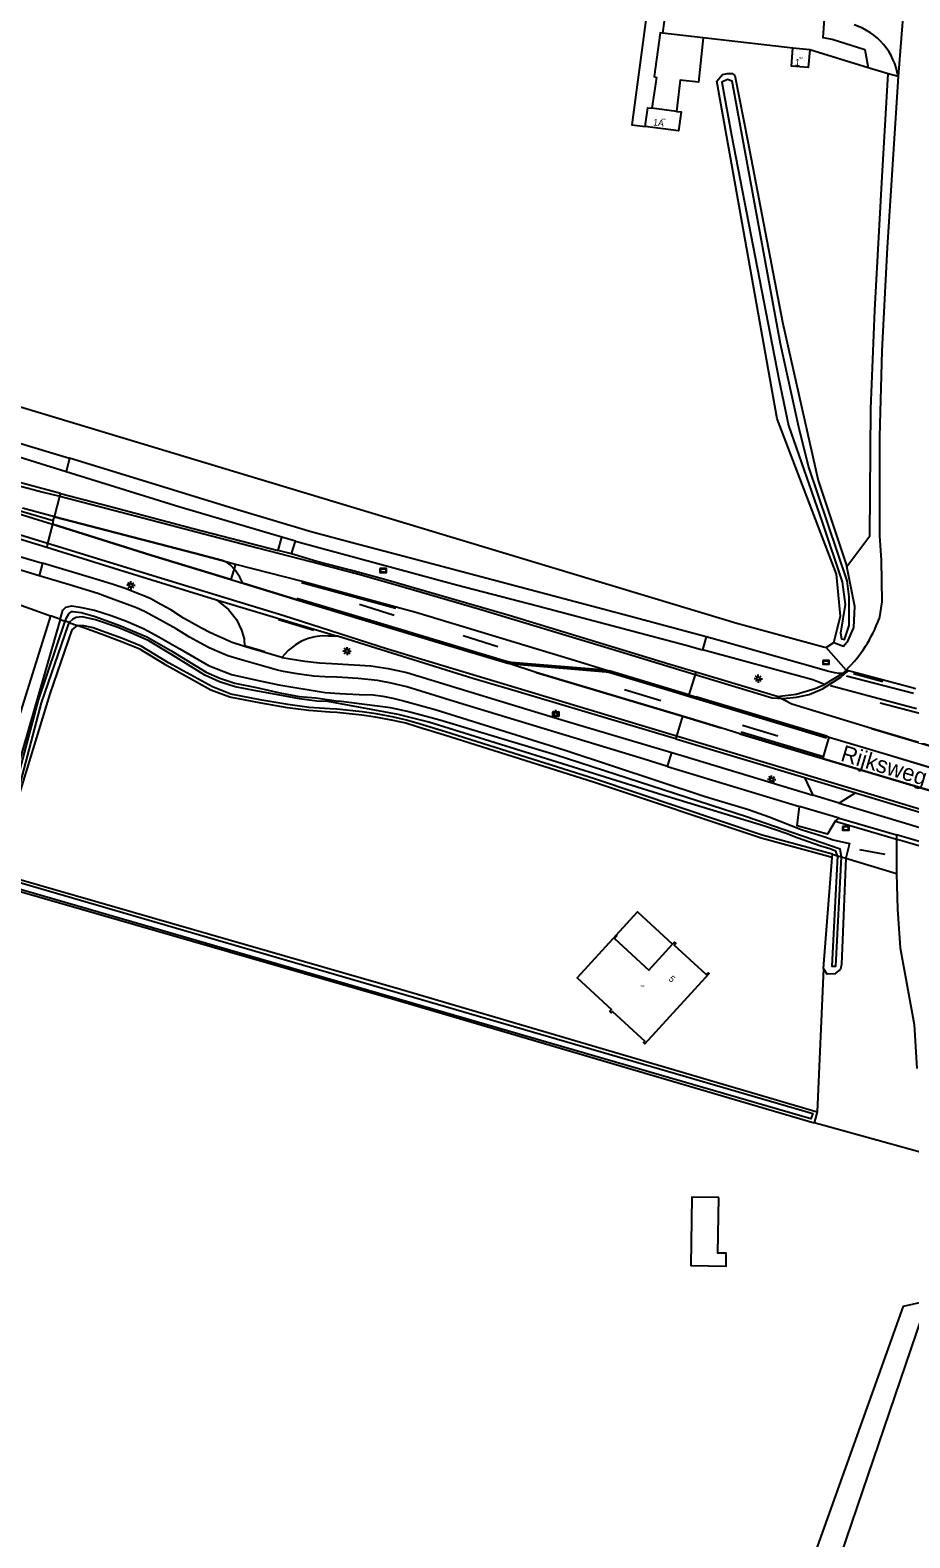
# Model space of a CAD drawing. Extents: x 125000 to 129004, y 397500 to 399008.
# Drawn here: x 125562.8 to 125696.3, y 397858.8 to 398087.5 of the extents above; entities that cross this region are included whole.
import ezdxf

# ---------------------------------------------------------------- set-up
doc = ezdxf.new("R2010")
doc.units = 0
for name, color, linetype in [('gg-afsc-lijn draadraster', 7, 'Continuous'), ('gg-afsc-muur', 7, 'Continuous'), ('gg-anno-huisnummerreeks BGT', 7, 'Continuous'), ('gg-anno-openbare ruimte label', 7, 'Continuous'), ('gg-bbg-luifel en loopbrug', 7, 'Continuous'), ('gg-bbg-overig bouwwerk', 7, 'Continuous'), ('gt-symb-lichtmast', 7, 'Continuous'), ('gt-symb-verkeersbord', 7, 'Continuous'), ('gx-grn-maaiveld', 7, 'Continuous'), ('gx-knt-lijn weginrichtingselement', 7, 'Continuous'), ('kenmerkpunt-x pandkandidaat', 7, 'Continuous')]:
    doc.layers.add(name, color=color, linetype=linetype)

# ---------------------------------------------------------------- blocks, each defined once
blk = doc.blocks.new('gt0-VBORD')
at = {"layer": 'gt-symb-verkeersbord'}
blk.add_lwpolyline([(-0.5, 0.29), (-0.5, -0.29), (0.5, -0.29), (0.5, 0.29), (-0.5, 0.29)], dxfattribs=at)
blk.add_lwpolyline([(-0.42, -0.21), (0.42, -0.21), (0.42, 0.21), (-0.42, 0.21)], close=True, dxfattribs=at)
blk = doc.blocks.new('gt0-LMAST')
at = {"layer": 'gt-symb-lichtmast'}
for p, q in [((-0.18, 0.17), (-0.45, 0.44)), ((-0.01, 0.25), (-0.01, 0.62)), ((0.17, 0.17), (0.44, 0.44)), ((-0.26, 0), (-0.63, 0)), ((-0.18, -0.18), (-0.45, -0.45)), ((-0.01, -0.25), (-0.01, -0.63)), ((0.44, -0.45), (0.17, -0.18)), ((0.24, 0), (0.62, 0))]:
    blk.add_line(p, q, dxfattribs=at)
blk.add_circle((-0.01, 0), 0.25, dxfattribs=at)

msp = doc.modelspace()

# ---------------------------------------------------------------- linework, layer by layer
at = {"layer": 'gg-afsc-lijn draadraster'}
msp.add_line((125688.66, 397963.19), (125692.52, 397962.51), dxfattribs=at)
at = {"layer": 'gg-afsc-muur'}
msp.add_line((125664.95, 398086.35), (125658.76, 398087.07), dxfattribs=at)
for points in [[(125658.76, 398087.07), (125658.4, 398087.11), (125657.52, 398080.49), (125657.85, 398080.36), (125657.15, 398075.67)], [(125664.95, 398086.35), (125664.22, 398079.61), (125661.44, 398079.92), (125660.87, 398075.2)], [(125690.36, 398030.05), (125690.96, 398045.04), (125692.11, 398065.32), (125692.98, 398080.9), (125689.98, 398081.82), (125681.11, 398084.54)]]:
    msp.add_lwpolyline(points, dxfattribs=at)
at = {"layer": 'gg-bbg-luifel en loopbrug'}
for points in [[(125651.74, 397950.2), (125654.97, 397953.73), (125660.3, 397948.85)], [(125651.74, 397950.2), (125651.85, 397950.1), (125651.47, 397949.68), (125656.68, 397944.9), (125660.3, 397948.85)]]:
    msp.add_lwpolyline(points, dxfattribs=at)
at = {"layer": 'gg-bbg-overig bouwwerk'}
msp.add_lwpolyline([(125667.29, 397910.4), (125663.23, 397910.47), (125663.06, 397900.07), (125668.41, 397899.99), (125668.44, 397901.94), (125667.15, 397901.96), (125667.29, 397910.4)], dxfattribs=at)
at = {"layer": 'gx-grn-maaiveld'}
for p, q in [((125696.17, 398101.4), (125694.51, 398080.48)), ((125664.95, 398086.35), (125658.76, 398087.07)), ((125678.56, 398084.77), (125664.95, 398086.35)), ((125681.11, 398084.54), (125678.56, 398084.77)), ((125689.98, 398081.82), (125681.11, 398084.54)), ((125692.98, 398080.9), (125689.98, 398081.82)), ((125694.51, 398080.48), (125692.98, 398080.9)), ((125660.87, 398075.2), (125657.15, 398075.67)), ((125568.81, 398022.57), (125568.28, 398020.51)), ((125566.33, 398013.1), (125566.5, 398013.68)), ((125566.33, 398013.1), (125566.2, 398012.55)), ((125600.47, 398008.59), (125601.02, 398010.58)), ((125603.09, 398009.98), (125601.02, 398010.58)), ((125602.49, 398008.04), (125603.09, 398009.98)), ((125564.68, 398006.64), (125564.19, 398004.74)), ((125602.49, 398008.04), (125600.47, 398008.59)), ((125593.97, 398006.52), (125593.26, 398004.17)), ((125591.11, 398001.08), (125609.44, 397995.55)), ((125567.39, 397998.11), (125568.14, 397997.84)), ((125568.74, 397997.62), (125568.14, 397997.84)), ((125568.74, 397997.62), (125569.97, 397997.18)), ((125665.41, 397995.46), (125664.83, 397993.52)), ((125601.03, 397992.35), (125595.37, 397994.02)), ((125683.59, 397993.83), (125684.78, 397994.6)), ((125686.62, 397990.43), (125683.59, 397993.83)), ((125600.35, 397990.4), (125594.69, 397992.02)), ((125676.15, 397986.41), (125663.81, 397990.11)), ((125686.17, 397989.94), (125683.34, 397988.22)), ((125686.62, 397990.43), (125686.17, 397989.94)), ((125660.78, 397979.97), (125680.3, 397974.12)), ((125659.53, 397975.81), (125660.16, 397977.91)), ((125708.71, 397969.33), (125683.17, 397976.98)), ((125659.53, 397975.81), (125679.54, 397969.73)), ((125680.3, 397974.12), (125681.58, 397971.45)), ((125680.3, 397974.12), (125688.04, 397971.82)), ((125685.57, 397970.24), (125681.58, 397971.45)), ((125688.04, 397971.82), (125685.57, 397970.24)), ((125685.57, 397970.24), (125709.34, 397963.05)), ((125688.04, 397971.82), (125709.92, 397965.2)), ((125685.59, 397967.96), (125679.54, 397969.73)), ((125684.97, 397967.5), (125685.59, 397967.96)), ((125685.59, 397967.96), (125694.29, 397965.42)), ((125694.29, 397965.42), (125694.29, 397964.79)), ((125694.29, 397964.79), (125694.29, 397959.55)), ((125683.18, 397945.15), (125684.51, 397961.98)), ((125684.51, 397961.98), (125684.55, 397962.49)), ((125684.55, 397962.49), (125685.32, 397962.26)), ((125685.32, 397962.26), (125685.94, 397962.07)), ((125685.94, 397962.07), (125686.56, 397961.88)), ((125686.56, 397961.88), (125694.29, 397959.55)), ((125683.18, 397945.15), (125682.25, 397923.39)), ((125682.25, 397923.39), (125681.76, 397921.71)), ((125697.87, 397917.26), (125681.76, 397921.71))]:
    msp.add_line(p, q, dxfattribs=at)
for points in [[(125220.62, 398132.94), (125279.71, 398115.27), (125440.73, 398066.77), (125670.03, 397997.53), (125683.21, 397993.93), (125683.59, 397993.83)], [(125659.51, 398092.16), (125659.03, 398088.89), (125658.76, 398087.07)], [(125656.28, 398089.43), (125654.13, 398073.14), (125656.15, 398072.88)], [(125683.29, 398089.18), (125683.09, 398086.42), (125684.48, 398086.18), (125689.48, 398084.61), (125689.98, 398081.82)], [(125658.76, 398087.07), (125658.4, 398087.11), (125657.52, 398080.49), (125657.85, 398080.36), (125657.15, 398075.67)], [(125664.95, 398086.35), (125664.22, 398079.61), (125661.44, 398079.92), (125660.87, 398075.2)], [(125681.11, 398084.54), (125680.88, 398081.86), (125678.31, 398082.08), (125678.56, 398084.77)], [(125684.78, 397994.6), (125685.77, 397998.63), (125685.17, 398004.97), (125676.15, 398028.55), (125668.74, 398070.19), (125667.03, 398079.77), (125667.89, 398080.78), (125668.61, 398080.93), (125669.33, 398080.93), (125669.76, 398080.64), (125671.69, 398070.62), (125676.96, 398043.23), (125682.38, 398019.21), (125686.75, 398006.12)], [(125676.42, 398034.59), (125677.89, 398027.54), (125682.98, 398012.88), (125686.04, 398003.82), (125686.49, 398000.36), (125685.78, 397996.04), (125685.93, 397995.18), (125686.36, 397995.04), (125687.07, 397997.2), (125687.06, 398001.52), (125686.76, 398003.96), (125680.93, 398021.36), (125679.47, 398027.26), (125676.69, 398039.92), (125669.34, 398079.78), (125668.61, 398080.06), (125667.75, 398079.63), (125669.22, 398071.57), (125676.42, 398034.59)], [(125686.75, 398006.12), (125690.24, 398010.77), (125690.36, 398030.05), (125690.96, 398045.04), (125692.11, 398065.32), (125692.98, 398080.9)], [(125694.51, 398080.48), (125692.86, 398054.55), (125692.03, 398038.89), (125691.7, 398025.83), (125691.69, 398010.77), (125691.96, 398007.09), (125692.03, 398000.77), (125691.62, 397998.22)], [(125656.15, 398072.88), (125656.52, 398075.75), (125657.15, 398075.67)], [(125660.87, 398075.2), (125661.58, 398075.11), (125661.21, 398072.23), (125656.15, 398072.88)], [(125473.48, 398051.44), (125493.26, 398045.4), (125505.54, 398041.65), (125507.98, 398040.92), (125516.65, 398038.33), (125536.39, 398032.34), (125566.26, 398023.35), (125568.81, 398022.57)], [(125470.59, 398041.85), (125492.19, 398035.33), (125495.76, 398034.24), (125509.48, 398030.08), (125533.01, 398022.93), (125541.93, 398020.26), (125541.99, 398020.24), (125566.33, 398013.1)], [(125469.54, 398038.36), (125477.74, 398035.87), (125496.68, 398030.19), (125506.75, 398027.17), (125528.39, 398020.59), (125533.42, 398019.06), (125540.93, 398016.7), (125559.26, 398010.93), (125565.34, 398009.06)], [(125468.76, 398035.78), (125471.91, 398034.85), (125497.4, 398026.94), (125497.88, 398026.79), (125520.95, 398019.83), (125527.68, 398017.8), (125540.13, 398014.05), (125542.1, 398013.46), (125558.81, 398008.39), (125564.68, 398006.64)], [(125568.28, 398020.51), (125558.88, 398023.43), (125546.05, 398027.21)], [(125567.41, 398017.23), (125549.9, 398021.94), (125545.08, 398023.34)], [(125601.02, 398010.58), (125585.37, 398015.2), (125568.28, 398020.51)], [(125665.41, 397995.46), (125653.89, 397998.56), (125620.33, 398007.46), (125618.43, 398007.96), (125612.63, 398009.48), (125605.62, 398011.36), (125594.26, 398014.75), (125568.81, 398022.57)], [(125564.19, 398004.74), (125549.06, 398009.35), (125526.72, 398015.98)], [(125566.5, 398013.68), (125567.32, 398016.83), (125567.41, 398017.23)], [(125567.41, 398017.23), (125574.81, 398015.28), (125587.54, 398011.9), (125600.47, 398008.59)], [(125566.5, 398013.68), (125587.77, 398008.16), (125591.96, 398007.05), (125593.97, 398006.52)], [(125566.2, 398012.55), (125565.46, 398009.61), (125565.34, 398009.06)], [(125593.26, 398004.17), (125581.16, 398007.85), (125566.2, 398012.55)], [(125565.34, 398009.06), (125576.4, 398005.61), (125591.11, 398001.08)], [(125603.09, 398009.98), (125627.53, 398003.38), (125639.81, 398000.17), (125662.13, 397994.26), (125664.83, 397993.52)], [(125595.37, 397994.02), (125593.33, 397994.68), (125592.36, 397995.13), (125591.3, 397995.57), (125590.1, 397996.12), (125588.84, 397996.79), (125587.47, 397997.53), (125586.1, 397998.31), (125584.19, 397999.55), (125582.65, 398000.38), (125581.12, 398001.22), (125580.05, 398001.67), (125579.03, 398002.11), (125577.38, 398002.74), (125575.26, 398003.46), (125572.8, 398004.23), (125564.68, 398006.64)], [(125663.81, 397990.11), (125659.89, 397991.29), (125635.49, 397998.69), (125616.44, 398004.24), (125611.45, 398005.59), (125606.3, 398006.91), (125602.49, 398008.04)], [(125594.69, 397992.02), (125592.8, 397992.61), (125591.48, 397993.14), (125589.99, 397993.82), (125588.67, 397994.49), (125587.01, 397995.42), (125584.97, 397996.66), (125583.04, 397997.76), (125581.4, 397998.68), (125580.2, 397999.31), (125578.95, 397999.86), (125577.06, 398000.59), (125574.56, 398001.5), (125573.11, 398002.02), (125568.78, 398003.34), (125564.19, 398004.74)], [(125593.97, 398006.52), (125604.08, 398003.92), (125618.35, 398000.01), (125621.32, 397999.19), (125645.54, 397991.88), (125650.47, 397990.38), (125650.68, 397990.32)], [(125684.78, 397994.6), (125686.22, 397994.03), (125686.94, 397994.89), (125687.79, 397996.91), (125687.93, 398000.08), (125686.75, 398006.12)], [(125593.26, 398004.17), (125595.09, 398003.62), (125603.15, 398001.14), (125624.78, 397994.61), (125635.47, 397991.43)], [(125560.71, 398000.53), (125562.83, 397999.76), (125565.92, 397998.64)], [(125567.39, 397998.11), (125567.8, 397999.52), (125568.23, 397999.99), (125569.17, 398000.17), (125570.38, 397999.96), (125572.59, 397999.49), (125575.14, 397998.71), (125577.42, 397997.86), (125580.15, 397996.67), (125582.27, 397995.51), (125585.55, 397993.65), (125589.86, 397991.12), (125593.39, 397989.74), (125597.24, 397988.91), (125600.56, 397988.17), (125607.59, 397987), (125609.79, 397986.89)], [(125591.11, 398001.08), (125592.93, 397999.62), (125594.11, 397998.12), (125594.89, 397996.49), (125595.28, 397995.19), (125595.37, 397994.02)], [(125565.92, 397998.64), (125551.26, 397951.86), (125514.75, 397823.08), (125454.05, 397617.56), (125450.19, 397606.42), (125449.34, 397601.79), (125449.93, 397599.63), (125451.81, 397597.61), (125459.72, 397598.23), (125603.01, 397635.67), (125695.35, 397893.91), (125698.9, 397894.72)], [(125567.39, 397998.11), (125559.38, 397970.4), (125556.71, 397959.85), (125556.35, 397958.24), (125618.52, 397940.33), (125681.76, 397921.71)], [(125568.74, 397997.62), (125568.54, 397997.18), (125564.48, 397985.47), (125557.59, 397959.24), (125681.55, 397923.13), (125681.26, 397922.31), (125556.78, 397958.43), (125564.09, 397985.84), (125568.14, 397997.84)], [(125567.39, 397998.11), (125566.92, 397998.28), (125565.92, 397998.64)], [(125568.14, 397997.84), (125568.35, 397998.35), (125568.69, 397998.98), (125569.1, 397999.29), (125569.34, 397999.32), (125570.57, 397999.15), (125572.7, 397998.53), (125576.42, 397997.2), (125580.52, 397995.46), (125584.15, 397993.39), (125589.54, 397990.1), (125591.62, 397989.18), (125593.87, 397988.46), (125597.15, 397987.77), (125600.73, 397986.96), (125603.65, 397986.42), (125606.18, 397986.22), (125609.59, 397985.72)], [(125685.32, 397962.26), (125685.07, 397962.95), (125684.15, 397963.3), (125682.81, 397963.69), (125679.19, 397964.98), (125677.55, 397965.62), (125675.89, 397966.18), (125674.07, 397966.79), (125658.98, 397971.41), (125639.56, 397977.48), (125623.3, 397982.5), (125618.65, 397983.66), (125616.51, 397984.07), (125608, 397985.64), (125606.34, 397985.73), (125603.68, 397986.04), (125600.72, 397986.61), (125597.09, 397987.3), (125593.93, 397987.87), (125591.53, 397988.64), (125589.33, 397989.63), (125584.26, 397992.78), (125580.82, 397994.84), (125578.48, 397995.92), (125576.03, 397996.94), (125572.76, 397998.04), (125570.71, 397998.51), (125569.79, 397998.38), (125569.29, 397998.13), (125568.74, 397997.62)], [(125569.97, 397997.18), (125569.14, 397996.54), (125565.82, 397986.8), (125560.67, 397969.91), (125558.08, 397959.56), (125619.01, 397942.01), (125682.25, 397923.39)], [(125609.38, 397984.48), (125608.3, 397984.53), (125605.17, 397984.77), (125601.92, 397985.21), (125597.98, 397985.88), (125593.26, 397986.77), (125590.47, 397987.86), (125583.84, 397991.5), (125579.66, 397994.05), (125576.86, 397995.2), (125574.31, 397996.15), (125572.37, 397996.85), (125570.95, 397997.14), (125569.97, 397997.18)], [(125684.51, 397961.98), (125673.74, 397964.9), (125648.3, 397973.43), (125625.67, 397980.55), (125621.7, 397981.77), (125619.81, 397982.35), (125617.92, 397982.78), (125615.23, 397983.28), (125613.16, 397983.59), (125610.75, 397983.83), (125609.34, 397983.98), (125608.27, 397984.04), (125605.12, 397984.27), (125601.85, 397984.72), (125597.89, 397985.39), (125593.12, 397986.29), (125590.26, 397987.4), (125583.6, 397991.06), (125579.45, 397993.59), (125576.68, 397994.73), (125574.14, 397995.68), (125572.24, 397996.36), (125569.97, 397997.18)], [(125609.44, 397995.55), (125608.1, 397995.59), (125607.13, 397995.6), (125606.03, 397995.45), (125605.03, 397995.2), (125604.01, 397994.82), (125603.08, 397994.28), (125601.98, 397993.42), (125601.03, 397992.35)], [(125660.78, 397979.97), (125660.06, 397980.18), (125636.38, 397987.26), (125630.01, 397989.17), (125609.44, 397995.55)], [(125686.17, 397989.94), (125685.57, 397989.9), (125684.93, 397989.99), (125683.8, 397990.24), (125682.25, 397990.69), (125668.12, 397994.73), (125665.41, 397995.46)], [(125683.34, 397988.22), (125681.58, 397988.94), (125664.83, 397993.52)], [(125601.03, 397992.35), (125602.25, 397992.11), (125604.52, 397991.78), (125606.72, 397991.52), (125608.6, 397991.44), (125614.52, 397991.05), (125617.16, 397990.68), (125619.95, 397990.05), (125635.84, 397985.21), (125644.01, 397982.71), (125660.16, 397977.91)], [(125650.68, 397990.32), (125650.61, 397990.09), (125650.23, 397990.17), (125635.94, 397991.37), (125635.47, 397991.43)], [(125661.81, 397983.41), (125639.62, 397990.04), (125635.47, 397991.43)], [(125610.19, 397989.3), (125609.37, 397989.34), (125607.51, 397989.39), (125605.87, 397989.52), (125603.34, 397989.88), (125601.27, 397990.2), (125600.35, 397990.4)], [(125659.53, 397975.81), (125655.98, 397976.89), (125627.83, 397985.46), (125619.97, 397987.88), (125617.6, 397988.45), (125615.5, 397988.84), (125612.59, 397989.17), (125610.19, 397989.3)], [(125662.78, 397986.67), (125651.16, 397990.18), (125650.68, 397990.32)], [(125663.81, 397990.11), (125663.7, 397989.74), (125662.78, 397986.67)], [(125697.18, 397987.57), (125696.92, 397987.64), (125696.85, 397987.66), (125687, 397990.33), (125686.97, 397990.33), (125686.62, 397990.43)], [(125609.79, 397986.89), (125612.73, 397986.73), (125614.88, 397986.65), (125616.34, 397986.47), (125617.83, 397986.16), (125619.48, 397985.76), (125624.26, 397984.46), (125644, 397978.25), (125665.26, 397971.22), (125671.82, 397969.28), (125674.96, 397968.17), (125679.94, 397966.2), (125683.22, 397965.18), (125684.64, 397964.65), (125687.11, 397964.11), (125686.56, 397961.88)], [(125662.78, 397986.67), (125663.83, 397986.35), (125677.17, 397982.3), (125684.07, 397980.24)], [(125676.15, 397986.41), (125679.03, 397986.75), (125681.93, 397987.61), (125683.34, 397988.22)], [(125704.49, 397977.86), (125704.93, 397977.26), (125690.47, 397981.55), (125678.37, 397985.24), (125676.15, 397986.41)], [(125684.55, 397962.49), (125673.88, 397965.38), (125648.45, 397973.91), (125625.82, 397981.03), (125621.85, 397982.25), (125619.94, 397982.83), (125618.02, 397983.27), (125615.32, 397983.77), (125613.22, 397984.08), (125610.8, 397984.33), (125609.38, 397984.48)], [(125685.94, 397962.07), (125685.71, 397963.24), (125671.49, 397968.16), (125642.63, 397977.52), (125624.98, 397982.84), (125620.09, 397984.16), (125617.5, 397984.69), (125609.59, 397985.72)], [(125661.81, 397983.41), (125660.9, 397980.39), (125660.78, 397979.97)], [(125683.17, 397976.98), (125670.52, 397980.77), (125667.61, 397981.68), (125661.81, 397983.41)], [(125683.17, 397976.98), (125683.21, 397977.28), (125684.07, 397980.24)], [(125684.07, 397980.24), (125692.92, 397977.59), (125709.88, 397972.48)], [(125660.16, 397977.91), (125662.05, 397977.35), (125681.58, 397971.45)], [(125684.97, 397967.5), (125683.81, 397965.54), (125679.17, 397966.81), (125679.54, 397969.73)], [(125684.97, 397967.5), (125691.53, 397965.6), (125694.29, 397964.79)], [(125722.74, 397951.22), (125722.18, 397951.18), (125721.7, 397951.26), (125721.33, 397951.39), (125720.59, 397951.88), (125719.54, 397952.58), (125717.15, 397954.71), (125715.06, 397956.65), (125712.95, 397958.68), (125711.9, 397959.54), (125711.08, 397960.03), (125710.18, 397960.52), (125709.13, 397960.97), (125705.38, 397962.14), (125698.41, 397964.22), (125694.29, 397965.42)], [(125694.29, 397964.79), (125695.07, 397964.56), (125704.04, 397961.93), (125708.09, 397960.65), (125709.66, 397960.07), (125710.37, 397959.69), (125711.3, 397959.16)], [(125686.56, 397961.88), (125685.92, 397945.75), (125685.76, 397945.03), (125684.9, 397944.31), (125683.75, 397944.3), (125683.18, 397945.15)], [(125685.32, 397962.26), (125684.45, 397945.52), (125685.08, 397945.52), (125685.94, 397962.07)], [(125694.29, 397959.55), (125694.4, 397954.17), (125694.83, 397948.26), (125696.94, 397936.65), (125697.33, 397929.96)], [(125651.74, 397950.2), (125645.8, 397943.71), (125651.05, 397938.9), (125650.78, 397938.6), (125651, 397938.4), (125651.19, 397938.6), (125656.07, 397934.13), (125655.88, 397933.93), (125656.1, 397933.72), (125665.85, 397944.36), (125665.67, 397944.51), (125665.4, 397944.23), (125660.54, 397948.69), (125660.79, 397948.97), (125660.58, 397949.16), (125660.3, 397948.85)], [(125698.9, 397894.72), (125611.18, 397636.87), (125741.09, 397669.35), (125747.8, 397670.27), (125753.87, 397670.2), (125767.47, 397670.82)]]:
    msp.add_lwpolyline(points, dxfattribs=at)
for centre, radius, start, end in [((125684.84, 398079.02), 9.78, 8.5662, 72.1357), ((125672.58, 398004.93), 20.18, 314.0709, 340.5821)]:
    msp.add_arc(centre, radius, start, end, dxfattribs=at)
at = {"layer": 'gx-knt-lijn weginrichtingselement'}
for p, q in [((125558.04, 398015.09), (125566.2, 398012.55)), ((125566.5, 398013.68), (125561.66, 398015)), ((125587.77, 398008.16), (125566.5, 398013.68)), ((125566.2, 398012.55), (125581.16, 398007.85)), ((125581.16, 398007.85), (125595.09, 398003.62)), ((125591.96, 398007.05), (125587.77, 398008.16)), ((125593.97, 398006.52), (125604.08, 398003.92)), ((125603.15, 398001.14), (125595.09, 398003.62)), ((125618.31, 397999.78), (125604.01, 398003.65)), ((125604.08, 398003.92), (125618.35, 398000.01)), ((125624.78, 397994.61), (125603.15, 398001.14)), ((125618.04, 397998.73), (125612.77, 398000.4)), ((125600.5, 397998.09), (125605.86, 397996.5)), ((125621.32, 397999.19), (125645.54, 397991.88)), ((125633.78, 397993.97), (125628.54, 397995.6)), ((125598.43, 397993.19), (125595.52, 397994.05)), ((125635.47, 397991.43), (125624.78, 397994.61)), ((125635.94, 397991.37), (125635.47, 397991.43)), ((125639.62, 397990.04), (125661.81, 397983.41)), ((125650.47, 397990.38), (125650.68, 397990.32)), ((125650.68, 397990.32), (125651.16, 397990.18)), ((125651.16, 397990.18), (125662.78, 397986.67)), ((125686.67, 397989.57), (125696.83, 397986.9)), ((125692.2, 397988.66), (125687.73, 397989.83)), ((125652.99, 397987.49), (125658.5, 397985.8)), ((125662.78, 397986.67), (125663.83, 397986.35)), ((125683.68, 397980.38), (125663.83, 397986.35)), ((125697.28, 397984.54), (125684.25, 397988.02)), ((125690.47, 397981.55), (125678.37, 397985.24)), ((125691.8, 397985.43), (125698.16, 397983.77)), ((125661.81, 397983.41), (125667.61, 397981.68)), ((125670.92, 397982.06), (125676.28, 397980.47)), ((125690.47, 397981.55), (125704.93, 397977.26)), ((125670.52, 397980.77), (125683.17, 397976.98)), ((125683.21, 397977.28), (125670.68, 397981.02)), ((125683.68, 397980.38), (125684.07, 397980.24)), ((125684.07, 397980.24), (125692.92, 397977.59)), ((125683.17, 397976.98), (125708.71, 397969.33)), ((125692.92, 397977.59), (125709.88, 397972.48))]:
    msp.add_line(p, q, dxfattribs=at)
for points in [[(125497.25, 398037.14), (125516.27, 398031.37), (125537.27, 398025.04), (125549.67, 398021.44), (125564.79, 398017.44), (125567.32, 398016.83)], [(125565.46, 398009.61), (125540.22, 398017.4), (125517.65, 398024.28), (125498.14, 398030.15), (125496.04, 398030.82)], [(125567.32, 398016.83), (125580.11, 398013.48), (125588.24, 398011.34), (125597.34, 398008.97), (125606.91, 398006.47), (125612.67, 398005), (125619.77, 398002.95), (125631.05, 397999.65), (125651.61, 397993.45), (125663.7, 397989.74)], [(125660.9, 397980.39), (125637.88, 397987.32), (125617.04, 397993.61), (125601.31, 397998.66), (125582.59, 398004.36), (125567.13, 398009.12), (125565.46, 398009.61)], [(125595.09, 398003.62), (125594.63, 398004.54), (125593.95, 398005.6), (125593.18, 398006.39), (125592.62, 398006.78), (125591.96, 398007.05)], [(125603.31, 398001.33), (125615.45, 397997.71), (125635.12, 397991.78), (125635.81, 397991.6), (125648.22, 397990.59), (125649.74, 397990.47), (125650.47, 397990.38)], [(125635.94, 397991.37), (125650.23, 397990.17), (125650.61, 397990.09), (125659.7, 397987.37), (125662.72, 397986.46), (125683.67, 397980.16)], [(125663.7, 397989.74), (125675.41, 397986.23), (125677.08, 397986.11), (125679.1, 397986.3), (125681.03, 397986.74), (125683.04, 397987.6), (125685.84, 397989.36), (125686.39, 397989.83), (125687, 397990.33)], [(125711.89, 397965.02), (125693.38, 397970.62), (125667.99, 397978.25), (125660.9, 397980.39)]]:
    msp.add_lwpolyline(points, dxfattribs=at)

# ---------------------------------------------------------------- block references
at = {"layer": 'gt-symb-lichtmast'}
for p in [(125578.12, 398003.29), (125610.91, 397993.3), (125673.3, 397989.12), (125642.59, 397983.75), (125675.33, 397973.82)]:
    msp.add_blockref('gt0-LMAST', p, dxfattribs=at)
at = {"layer": 'gt-symb-verkeersbord'}
for p in [(125616.4, 398005.54), (125683.57, 397991.59), (125642.59, 397983.75), (125686.57, 397966.41)]:
    msp.add_blockref('gt0-VBORD', p, dxfattribs=at)

# ---------------------------------------------------------------- texts
at = {"layer": 'gg-anno-huisnummerreeks BGT'}
for s, rotation, p in [('1', 355, (125678.83, 398082.18)), ('1A', 352.7, (125657.29, 398073.08)), ('5', 317.4, (125659.6, 397943.44))]:
    msp.add_text(s, height=1, rotation=rotation, dxfattribs=at).set_placement(p)
at = {"layer": 'gg-anno-openbare ruimte label'}
msp.add_text('Rijksweg', height=2.5, rotation=343.3, dxfattribs=at).set_placement((125685.64, 397976.7))
at = {"layer": 'kenmerkpunt-x pandkandidaat'}
for p in [(125679.34, 398083.21), (125658.49, 398073.89), (125655.27, 397942.4)]:
    msp.add_text('PNDK', height=0.2, dxfattribs=at).set_placement(p)

doc.saveas('drawing.dxf')
